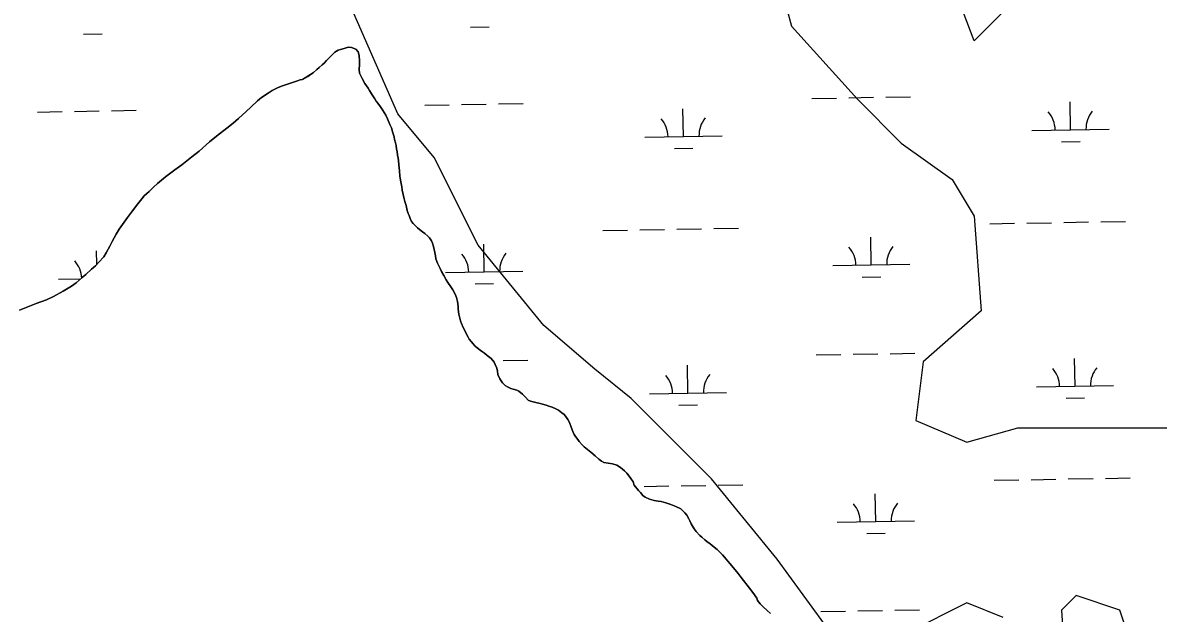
# Model space of a CAD drawing. Extents: x 3903937 to 3942190, y 260677 to 286651.
# Drawn here: x 3922070 to 3923542, y 273026 to 273792 of the extents above; entities that cross this region are included whole.
import ezdxf

# ---------------------------------------------------------------- set-up
doc = ezdxf.new("R2010")
doc.units = 0
for name, color, linetype in [('V-SITE-VEGE', 7, 'Continuous'), ('V-TOPO-SHOR', 7, 'Continuous'), ('V-WETL-SWMP', 7, 'Continuous')]:
    doc.layers.add(name, color=color, linetype=linetype)

msp = doc.modelspace()

# ---------------------------------------------------------------- linework, layer by layer
at = {"layer": 'V-SITE-VEGE'}
for points in [[(3923038.8, 273891.3), (3923067.1, 273787.2), (3923152.3, 273692.6), (3923209, 273635.8), (3923275.2, 273588.5), (3923303.6, 273541.2), (3923313, 273418.2), (3923237.4, 273352), (3923227.9, 273276.3), (3923294.1, 273247.9), (3923360.3, 273266.8), (3923502.2, 273266.8), (3923596.7, 273266.8)], [(3923417.1, 273881.9), (3923303.6, 273768.3), (3923275.2, 273844)], [(3923123.9, 272992.4), (3923048.2, 273096.5), (3922963.1, 273200.6), (3922859.1, 273304.7), (3922811.8, 273342.5), (3922745.6, 273399.3), (3922660.5, 273503.4), (3922603.7, 273616.9), (3922556.4, 273673.7), (3922490.2, 273825.1)], [(3923341.4, 273020.8), (3923294.1, 273039.7), (3923218.5, 273001.9)], [(3923511.6, 272973.5), (3923492.7, 273030.3), (3923436, 273049.2), (3923417.1, 273030.3), (3923426.5, 272878.9)]]:
    msp.add_lwpolyline(points, dxfattribs=at)
at = {"layer": 'V-TOPO-SHOR'}
for points in [[(3922460.8, 273739.6), (3922464.2, 273742.9), (3922467.4, 273746.2), (3922472.7, 273751.5), (3922475, 273753.5), (3922479.3, 273756.1), (3922482.1, 273757.2), (3922486.7, 273758.6), (3922492.3, 273760.1), (3922496.3, 273759.8), (3922502.2, 273757.6), (3922505.2, 273754), (3922506.4, 273749.3), (3922506.7, 273742.6), (3922507, 273737.7), (3922506.3, 273731), (3922506.8, 273726.5), (3922508.4, 273723.1), (3922510.4, 273719.5), (3922513.7, 273713.2), (3922518, 273706.8), (3922519.6, 273703.9), (3922522.3, 273699.6), (3922524, 273697), (3922526.7, 273693), (3922528.4, 273690.3), (3922530.4, 273687.4), (3922534, 273682.6), (3922536.5, 273678.7), (3922540.8, 273672.1), (3922543.3, 273667.1), (3922546.2, 273659.9), (3922548.1, 273655.4), (3922549.8, 273649.2), (3922551.7, 273643.8), (3922552.2, 273640.5), (3922553.4, 273635.9), (3922554.2, 273632.5), (3922554.9, 273627.9), (3922555.5, 273624.7), (3922556.2, 273620), (3922556.9, 273616.4), (3922557.3, 273613.1), (3922557.9, 273607.7), (3922558.5, 273599.8), (3922559.3, 273593.1), (3922559.7, 273590.1), (3922560.5, 273585.6), (3922561.6, 273578.9), (3922562.3, 273574.8), (3922563.3, 273569.2), (3922564.7, 273563.3), (3922565.7, 273560.2), (3922567.1, 273554.7), (3922568.6, 273548.4), (3922570.1, 273544.7), (3922571, 273541.7), (3922572.3, 273538), (3922574.3, 273534.1), (3922576.3, 273531.7), (3922579.7, 273528.1), (3922582, 273525.8), (3922584.4, 273523.8), (3922588.6, 273520.9), (3922591.4, 273518.6), (3922595.3, 273515.2), (3922597.6, 273512.8), (3922600, 273508.9), (3922601.3, 273506), (3922602.8, 273501.7), (3922604.4, 273494.1), (3922605.3, 273489.4), (3922605.8, 273485.8), (3922608, 273480.1), (3922611.4, 273473.1), (3922613.2, 273469.2), (3922616, 273464.1), (3922619.2, 273458.5), (3922621.5, 273454.9), (3922625.2, 273449.6), (3922627.9, 273445.6), (3922630.8, 273439.7), (3922632.4, 273435.7), (3922633.8, 273430.6), (3922634.6, 273424), (3922634.8, 273420.5), (3922635.5, 273413.8), (3922636.3, 273410.5), (3922637.9, 273405.2), (3922639.2, 273401.8), (3922641.3, 273396.6), (3922642.8, 273393.5), (3922645, 273388.7), (3922647.5, 273384.3), (3922649, 273381.7), (3922651.8, 273378.3), (3922653.9, 273376), (3922656.9, 273372.6), (3922659.2, 273370.4), (3922663.3, 273367.3), (3922666.2, 273365.2)], [(3922065.8, 273419.2), (3922078.8, 273424.5), (3922087.7, 273427.6), (3922101.1, 273432.7), (3922110, 273436.9), (3922122.5, 273443.7), (3922133.2, 273450.4), (3922139.4, 273454.7), (3922147.3, 273461.3), (3922152.1, 273465.4), (3922159.4, 273472.3), (3922164.3, 273476.6), (3922168.9, 273481.2), (3922175.1, 273488.2), (3922178.5, 273493.5), (3922182.9, 273502.2), (3922186.1, 273508.2), (3922191.4, 273517.8), (3922195.4, 273524.2), (3922201.6, 273533.4), (3922205.8, 273539.1), (3922212.4, 273547.8), (3922219.5, 273557.1), (3922224.5, 273563.5), (3922227.7, 273567.5), (3922231.1, 273570.4), (3922233.9, 273572.9), (3922239.7, 273578.5), (3922245, 273583.5), (3922255.3, 273592.1), (3922267.5, 273601.1), (3922276.3, 273607.5), (3922289.6, 273617.9), (3922298.8, 273625.5), (3922312.4, 273637.4), (3922321.5, 273644.7), (3922334.9, 273655), (3922342.9, 273661.4), (3922349.8, 273667.8), (3922359.7, 273676.8), (3922365.7, 273682.4), (3922374.4, 273690.4), (3922379.9, 273695), (3922388.3, 273700.5), (3922393.5, 273703.8), (3922401.3, 273708), (3922406.8, 273709.9), (3922415.9, 273713.1), (3922425.1, 273715.9), (3922430, 273717.6), (3922433.1, 273718.2), (3922439.9, 273722.3), (3922443.2, 273724.5), (3922446.6, 273726.9), (3922451.5, 273731.1), (3922454.5, 273733.6), (3922458.3, 273737.2), (3922460.8, 273739.6)], [(3922666.2, 273365.2), (3922668.9, 273363.2), (3922672.2, 273360.4), (3922677.5, 273356.5), (3922681.2, 273351.6), (3922682.8, 273348.6), (3922685, 273343.8), (3922685.8, 273340.2), (3922686, 273335.9), (3922688.6, 273330.2), (3922692, 273324.9), (3922695.7, 273321.3), (3922698.6, 273319.7), (3922703, 273317.4), (3922706.2, 273316.8), (3922710.6, 273315.5), (3922713.5, 273314.2), (3922718.2, 273310.2), (3922721.9, 273306.2), (3922725.6, 273302.5), (3922728.6, 273301), (3922735.2, 273299.3), (3922741.2, 273298), (3922744.2, 273297.3), (3922749, 273296), (3922752.1, 273294.9), (3922756.8, 273293.3), (3922761.4, 273291.1), (3922764.8, 273289.4), (3922769.3, 273286), (3922772.1, 273283.7), (3922775.3, 273280.1), (3922777, 273277.5), (3922779, 273273.6), (3922781.1, 273267.5), (3922783.2, 273262), (3922785.2, 273258), (3922786.8, 273255.3), (3922789.7, 273251.3), (3922791.7, 273248.7), (3922795.5, 273244.7), (3922798.2, 273242), (3922802.5, 273238.3), (3922806.8, 273235.2), (3922812.3, 273230.4), (3922817, 273226.1), (3922820.7, 273223.2), (3922823.6, 273221.8), (3922829.1, 273220.8), (3922834.9, 273219.9), (3922840.3, 273218), (3922845.3, 273215), (3922850.3, 273210.7), (3922853.2, 273208), (3922856.4, 273204), (3922858.7, 273201.1), (3922861.7, 273196.4), (3922863, 273192.2), (3922868.6, 273185.5), (3922871, 273182.6), (3922874.3, 273179), (3922877.2, 273176.6), (3922882.7, 273174.3), (3922888.9, 273172.6), (3922893.9, 273171.6), (3922897.8, 273170.9), (3922903.9, 273169.3), (3922910.6, 273167.3), (3922917.1, 273164.8), (3922923.5, 273161.4), (3922928.6, 273156.6), (3922931.1, 273153.3), (3922933.6, 273148.8), (3922935.1, 273145.9), (3922936.9, 273142), (3922940.6, 273135.7), (3922943.1, 273132.4), (3922948.1, 273127), (3922950.5, 273124.7), (3922954.4, 273121.5), (3922957.2, 273119.4), (3922961.5, 273116.1), (3922964.2, 273114.1), (3922966.7, 273112.1), (3922970.5, 273108.8), (3922973.2, 273106.1), (3922977.4, 273101.8), (3922980.2, 273098.8), (3922984.4, 273093.6), (3922987.2, 273090.4), (3922991.2, 273085.6), (3922993.8, 273082.6), (3922997.8, 273077.8), (3923001.7, 273072.4), (3923004.7, 273068.7), (3923009.4, 273062.8), (3923012.4, 273058.9), (3923016.9, 273053), (3923021.9, 273045.7), (3923022.9, 273042.6), (3923026.4, 273038.3)], [(3923026.4, 273038.3), (3923030.7, 273034.3), (3923034.9, 273030.1), (3923039.8, 273026)]]:
    msp.add_lwpolyline(points, dxfattribs=at)
at = {"layer": 'V-WETL-SWMP'}
for p, q in [((3922149.1, 273777.1), (3922173.1, 273777.5)), ((3922650.9, 273785.9), (3922674.9, 273786.3)), ((3922687.2, 273686.5), (3922719.2, 273687.1)), ((3923093.1, 273693.7), (3923125.1, 273694.2)), ((3923141.1, 273694.5), (3923173.1, 273695.1)), ((3923189.1, 273695.4), (3923221.1, 273695.9)), ((3923428.7, 273653.2), (3923428.1, 273689.1)), ((3922089.4, 273676), (3922121.4, 273676.6)), ((3922137.4, 273676.9), (3922169.4, 273677.4)), ((3922185.4, 273677.7), (3922217.4, 273678.3)), ((3922591.3, 273684.8), (3922623.2, 273685.4)), ((3922639.2, 273685.7), (3922671.2, 273686.3)), ((3922926.9, 273644.3), (3922926.2, 273680.3)), ((3922876.9, 273643.4), (3922976.9, 273645.2)), ((3923378.7, 273652.3), (3923478.7, 273654)), ((3922915.1, 273628.7), (3922939.1, 273629.1)), ((3923417, 273637.5), (3923441, 273637.9)), ((3922966.1, 273524.9), (3922998.1, 273525.5)), ((3923324, 273531.2), (3923356, 273531.8)), ((3923372, 273532.1), (3923404, 273532.6)), ((3923420, 273532.9), (3923452, 273533.5)), ((3923468, 273533.8), (3923500, 273534.3)), ((3922822.1, 273522.4), (3922854.1, 273522.9)), ((3922870.1, 273523.2), (3922902.1, 273523.8)), ((3922918.1, 273524.1), (3922950.1, 273524.6)), ((3923170.3, 273477.8), (3923169.7, 273513.8)), ((3922166.3, 273478.6), (3922166, 273496.1)), ((3922668.5, 273468.9), (3922667.8, 273504.9)), ((3922618.5, 273468.1), (3922718.5, 273469.8)), ((3923120.3, 273476.9), (3923220.3, 273478.6)), ((3922116.7, 273459.2), (3922145.4, 273459.7)), ((3922656.7, 273453.3), (3922680.7, 273453.7)), ((3923158.6, 273462.1), (3923182.6, 273462.5)), ((3923194.9, 273362.7), (3923226.9, 273363.3)), ((3922693.1, 273353.9), (3922725.1, 273354.5)), ((3923098.9, 273361.1), (3923130.9, 273361.6)), ((3923146.9, 273361.9), (3923178.9, 273362.5)), ((3923434.5, 273320.5), (3923433.9, 273356.5)), ((3922932.7, 273311.7), (3922932.1, 273347.7)), ((3923384.6, 273319.6), (3923484.5, 273321.4)), ((3922882.7, 273310.8), (3922982.7, 273312.6)), ((3923422.8, 273304.9), (3923446.8, 273305.3)), ((3922921, 273296.1), (3922945, 273296.5)), ((3923473.8, 273201.1), (3923505.8, 273201.7)), ((3922876, 273190.6), (3922908, 273191.2)), ((3922924, 273191.5), (3922956, 273192)), ((3922972, 273192.3), (3923004, 273192.9)), ((3923329.8, 273198.6), (3923361.8, 273199.2)), ((3923377.8, 273199.4), (3923409.8, 273200)), ((3923425.8, 273200.3), (3923457.8, 273200.8)), ((3923176.2, 273145.1), (3923175.5, 273181.1)), ((3923126.2, 273144.3), (3923226.2, 273146)), ((3923164.4, 273129.5), (3923188.4, 273129.9)), ((3923104.8, 273028.4), (3923136.8, 273029)), ((3923152.8, 273029.3), (3923184.8, 273029.8)), ((3923200.8, 273030.1), (3923232.8, 273030.7))]:
    msp.add_line(p, q, dxfattribs=at)
for points in [[(3922639.2, 273401.8), (3922637.9, 273405.2), (3922636.3, 273410.5), (3922635.5, 273413.8), (3922634.8, 273420.5), (3922634.6, 273424), (3922633.8, 273430.6), (3922632.4, 273435.7), (3922630.8, 273439.7), (3922627.9, 273445.6), (3922625.2, 273449.6), (3922621.5, 273454.9), (3922619.2, 273458.5), (3922616, 273464.1), (3922613.2, 273469.2), (3922611.4, 273473.1), (3922608, 273480.1), (3922605.8, 273485.8), (3922605.3, 273489.4), (3922604.4, 273494.1), (3922602.8, 273501.7), (3922601.3, 273506), (3922600, 273508.9), (3922597.6, 273512.8), (3922595.3, 273515.2), (3922591.4, 273518.6), (3922588.6, 273520.9), (3922584.4, 273523.8), (3922582, 273525.8), (3922579.7, 273528.1), (3922576.3, 273531.7), (3922574.3, 273534.1), (3922572.3, 273538), (3922571, 273541.7), (3922570.1, 273544.7), (3922568.6, 273548.4), (3922567.1, 273554.7), (3922565.7, 273560.2), (3922564.7, 273563.3), (3922563.3, 273569.2), (3922562.3, 273574.8), (3922561.6, 273578.9), (3922560.5, 273585.6), (3922559.7, 273590.1), (3922559.3, 273593.1), (3922558.5, 273599.8), (3922557.9, 273607.7), (3922557.3, 273613.1), (3922556.9, 273616.4), (3922556.2, 273620), (3922555.5, 273624.7), (3922554.9, 273627.9), (3922554.2, 273632.5), (3922553.4, 273635.9), (3922552.2, 273640.5), (3922551.7, 273643.8), (3922549.8, 273649.2), (3922548.1, 273655.4), (3922546.2, 273659.9), (3922543.3, 273667.1), (3922540.8, 273672.1), (3922536.5, 273678.7), (3922534, 273682.6), (3922530.4, 273687.4), (3922528.4, 273690.3), (3922526.7, 273693), (3922524, 273697), (3922522.3, 273699.6), (3922519.6, 273703.9), (3922518, 273706.8), (3922513.7, 273713.2), (3922510.4, 273719.5), (3922508.4, 273723.1), (3922506.8, 273726.5), (3922506.3, 273731), (3922507, 273737.7), (3922506.7, 273742.6), (3922506.4, 273749.3), (3922505.2, 273754), (3922502.2, 273757.6), (3922496.3, 273759.8), (3922492.3, 273760.1), (3922486.7, 273758.6), (3922482.1, 273757.2), (3922479.3, 273756.1), (3922475, 273753.5), (3922472.7, 273751.5), (3922467.4, 273746.2), (3922464.2, 273742.9), (3922460.8, 273739.6), (3922458.3, 273737.2), (3922454.5, 273733.6), (3922451.5, 273731.1), (3922446.6, 273726.9), (3922443.2, 273724.5), (3922439.9, 273722.4), (3922433.1, 273718.2), (3922430, 273717.6), (3922425.1, 273715.9), (3922415.9, 273713.1), (3922406.8, 273709.9)], [(3922406.8, 273709.9), (3922401.3, 273708), (3922393.5, 273703.8), (3922388.3, 273700.5), (3922379.9, 273695), (3922374.4, 273690.4), (3922365.7, 273682.4), (3922359.7, 273676.8), (3922349.8, 273667.8), (3922342.9, 273661.4), (3922334.9, 273655), (3922321.5, 273644.7), (3922312.4, 273637.4), (3922298.8, 273625.5), (3922289.6, 273617.9), (3922276.3, 273607.5), (3922267.5, 273601.1), (3922255.3, 273592.1), (3922245, 273583.5), (3922239.7, 273578.5), (3922233.9, 273572.9), (3922231.1, 273570.4), (3922227.7, 273567.5), (3922224.5, 273563.5), (3922219.5, 273557.1), (3922212.3, 273547.8), (3922205.8, 273539.1), (3922201.6, 273533.4), (3922195.4, 273524.2), (3922191.4, 273517.8), (3922186.1, 273508.2), (3922182.9, 273502.2), (3922178.5, 273493.5), (3922175.1, 273488.2), (3922168.9, 273481.2), (3922164.3, 273476.6), (3922159.4, 273472.3), (3922152.1, 273465.4), (3922147.3, 273461.3), (3922139.4, 273454.7), (3922133.2, 273450.4), (3922122.5, 273443.7), (3922110, 273436.9), (3922101.1, 273432.7), (3922087.7, 273427.6), (3922078.8, 273424.5), (3922065.8, 273419.2)], [(3922987.2, 273090.4), (3922984.4, 273093.6), (3922980.2, 273098.8), (3922977.4, 273101.8), (3922973.2, 273106.1), (3922970.5, 273108.8), (3922966.7, 273112.1), (3922964.2, 273114.1), (3922961.5, 273116.1), (3922957.2, 273119.4), (3922954.4, 273121.5), (3922950.5, 273124.7), (3922948.1, 273127), (3922943.1, 273132.4), (3922940.6, 273135.7), (3922936.9, 273142), (3922935.1, 273145.9), (3922933.6, 273148.8), (3922931.1, 273153.3), (3922928.6, 273156.6), (3922923.5, 273161.4), (3922917.1, 273164.8), (3922910.6, 273167.3), (3922903.9, 273169.3), (3922897.8, 273170.9), (3922893.9, 273171.6), (3922888.9, 273172.6), (3922882.7, 273174.3), (3922877.2, 273176.6), (3922874.3, 273179), (3922871, 273182.6), (3922868.6, 273185.5), (3922863, 273192.2), (3922861.7, 273196.4), (3922858.7, 273201.1), (3922856.4, 273204), (3922853.2, 273208), (3922850.3, 273210.7), (3922845.3, 273215), (3922840.3, 273218), (3922834.9, 273219.9), (3922829.1, 273220.8), (3922823.6, 273221.8), (3922820.7, 273223.2), (3922817, 273226.1), (3922812.3, 273230.4), (3922806.8, 273235.2), (3922802.5, 273238.3), (3922798.2, 273242), (3922795.5, 273244.7), (3922791.7, 273248.7), (3922789.7, 273251.3), (3922786.8, 273255.3), (3922785.2, 273258), (3922783.3, 273262), (3922781.1, 273267.5), (3922779, 273273.6), (3922777, 273277.5), (3922775.3, 273280.1), (3922772.1, 273283.7), (3922769.3, 273286), (3922764.8, 273289.4), (3922761.4, 273291.1), (3922756.8, 273293.3), (3922752.1, 273294.9), (3922749, 273296), (3922744.2, 273297.3), (3922741.2, 273298), (3922735.2, 273299.3), (3922728.6, 273301), (3922725.6, 273302.5), (3922721.9, 273306.2), (3922718.2, 273310.2), (3922713.5, 273314.2), (3922710.6, 273315.5), (3922706.2, 273316.8), (3922703, 273317.4), (3922698.6, 273319.7), (3922695.7, 273321.3), (3922692, 273324.9), (3922688.6, 273330.2), (3922686, 273335.9), (3922685.8, 273340.2), (3922685, 273343.8), (3922682.8, 273348.6), (3922681.2, 273351.6), (3922677.5, 273356.5), (3922672.2, 273360.4), (3922668.9, 273363.2), (3922666.2, 273365.2), (3922663.3, 273367.3), (3922659.2, 273370.4), (3922656.9, 273372.6), (3922653.9, 273376), (3922651.8, 273378.3), (3922649, 273381.7), (3922647.5, 273384.3), (3922645, 273388.7), (3922642.8, 273393.5), (3922641.3, 273396.6), (3922639.2, 273401.8)], [(3923039.8, 273026), (3923034.9, 273030.1), (3923030.7, 273034.3), (3923026.4, 273038.3), (3923022.9, 273042.6), (3923021.9, 273045.7), (3923016.9, 273053), (3923012.4, 273058.9), (3923009.4, 273062.8), (3923004.7, 273068.7), (3923001.7, 273072.4), (3922997.8, 273077.8), (3922993.8, 273082.6), (3922991.2, 273085.6), (3922987.2, 273090.4)]]:
    msp.add_lwpolyline(points, dxfattribs=at)
for centre, start, end in [((3923373.5, 273652.7), 0.2366, 41.7802), ((3923483.9, 273654.6), 140.2366, 181.7802), ((3922871.6, 273643.8), 0.2366, 41.7802), ((3922982.1, 273645.8), 140.2366, 181.7802), ((3923115.1, 273477.3), 0.2366, 41.7802), ((3923225.5, 273479.2), 140.2366, 181.7802), ((3922111.4, 273459.6), 1.9169, 41.7802), ((3922613.2, 273468.4), 0.2366, 41.7802), ((3922723.7, 273470.4), 140.2366, 181.7802), ((3922877.5, 273311.2), 0.2366, 41.7802), ((3922987.9, 273313.1), 140.2366, 181.7802), ((3923379.3, 273320), 0.2366, 41.7802), ((3923489.8, 273322), 140.2366, 181.7802), ((3923120.9, 273144.6), 0.2366, 41.7802), ((3923231.4, 273146.6), 140.2366, 181.7802)]:
    msp.add_arc(centre, 35.2, start, end, dxfattribs=at)

doc.saveas('drawing.dxf')
